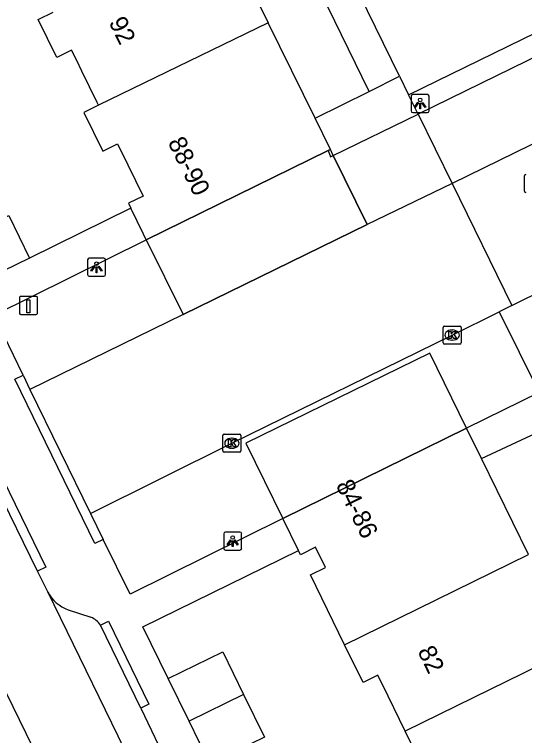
# Model space of a CAD drawing. Extents: x 160457 to 162082, y 388340 to 389736.
# Drawn here: x 160914.53 to 160942.82, y 388812.73 to 388852.76 of the extents above; entities that cross this region are included whole.
import ezdxf

# ---------------------------------------------------------------- set-up
doc = ezdxf.new("R2010")
doc.units = 0
for name, color, linetype in [('IMGEO_Kolk', 7, 'Continuous'), ('IMGEO_Laadpaal', 7, 'Continuous'), ('IMGEO_Lichtpunt', 7, 'Continuous'), ('IMGEO_Pand', 7, 'Continuous'), ('IMGEO_Pand_nummerreeks', 7, 'Continuous'), ('IMGEO_Pand_overbouw', 7, 'Continuous'), ('IMGEO_Parkeervlak_open', 7, 'Continuous'), ('IMGEO_Rijbaan_lokaal_gesloten', 7, 'Continuous'), ('IMGEO_Rijbaan_lokaal_open', 7, 'Continuous'), ('IMGEO_Rioolput', 7, 'Continuous'), ('IMGEO_Voetpad_open', 7, 'Continuous')]:
    doc.layers.add(name, color=color, linetype=linetype)

msp = doc.modelspace()

# ---------------------------------------------------------------- linework, layer by layer
at = {"layer": 'IMGEO_Kolk'}
for p, q in [((160938.309, 388834.536), (160938.309, 388835.388)), ((160938.384, 388835.462), (160939.236, 388835.462)), ((160938.797, 388835.242), (160938.822, 388835.242)), ((160939.31, 388835.388), (160939.31, 388834.536)), ((160939.236, 388834.462), (160938.384, 388834.462)), ((160938.82, 388834.682), (160938.795, 388834.682)), ((160926.092, 388828.528), (160926.092, 388829.38)), ((160926.167, 388829.454), (160927.019, 388829.454)), ((160926.58, 388829.234), (160926.605, 388829.234)), ((160927.093, 388829.38), (160927.093, 388828.528)), ((160927.019, 388828.454), (160926.167, 388828.454)), ((160926.603, 388828.674), (160926.578, 388828.674))]:
    msp.add_line(p, q, dxfattribs=at)
for points in [[(160938.309, 388834.536), (160938.309, 388835.388)], [(160938.384, 388835.462), (160939.236, 388835.462)], [(160938.63, 388835.162), (160938.753, 388835.162), (160938.753, 388835.011), (160938.883, 388835.162), (160939.047, 388835.162), (160938.901, 388835.011), (160939.054, 388834.762), (160938.902, 388834.762), (160938.817, 388834.926), (160938.753, 388834.859), (160938.753, 388834.762), (160938.63, 388834.762), (160938.63, 388835.162)], [(160939.31, 388835.388), (160939.31, 388834.536)], [(160939.236, 388834.462), (160938.384, 388834.462)], [(160926.092, 388828.528), (160926.092, 388829.38)], [(160926.167, 388829.454), (160927.019, 388829.454)], [(160926.413, 388829.154), (160926.536, 388829.154), (160926.536, 388829.003), (160926.666, 388829.154), (160926.83, 388829.154), (160926.684, 388829.003), (160926.837, 388828.754), (160926.685, 388828.754), (160926.6, 388828.918), (160926.536, 388828.851), (160926.536, 388828.754), (160926.413, 388828.754), (160926.413, 388829.154)], [(160927.093, 388829.38), (160927.093, 388828.528)], [(160927.019, 388828.454), (160926.167, 388828.454)]]:
    msp.add_lwpolyline(points, dxfattribs=at)
for centre, start, end in [((160938.386, 388835.386), 91.552, 178.448), ((160938.386, 388835.386), 91.552, 178.448), ((160939.234, 388835.386), 1.552, 88.448), ((160939.234, 388835.386), 1.552, 88.448), ((160938.386, 388834.538), 181.552, 268.448), ((160938.386, 388834.538), 181.552, 268.448), ((160939.234, 388834.538), 271.552, 358.448), ((160939.234, 388834.538), 271.552, 358.448), ((160926.169, 388829.378), 91.552, 178.448), ((160926.169, 388829.378), 91.552, 178.448), ((160927.017, 388829.378), 1.552, 88.448), ((160927.017, 388829.378), 1.552, 88.448), ((160926.169, 388828.53), 181.552, 268.448), ((160926.169, 388828.53), 181.552, 268.448), ((160927.017, 388828.53), 271.552, 358.448), ((160927.017, 388828.53), 271.552, 358.448)]:
    msp.add_arc(centre, 0.0765, start, end, dxfattribs=at)
for centre, major_axis, ratio, start_param, end_param in [((160938.796, 388834.962), (-0.387, 0.002), 0.722429, 4.712389, 7.853982), ((160938.821, 388834.962), (-0.39, 0.002), 0.717154, 1.570796, 4.712389), ((160926.579, 388828.954), (-0.387, 0.002), 0.722429, 4.712389, 7.853982), ((160926.604, 388828.954), (-0.39, 0.002), 0.717154, 1.570796, 4.712389)]:
    msp.add_ellipse(centre, major_axis=major_axis, ratio=ratio, start_param=start_param, end_param=end_param, dxfattribs=at)
at = {"layer": 'IMGEO_Laadpaal'}
for p, q in [((160914.812, 388837.025), (160914.812, 388836.184)), ((160914.812, 388837.025), (160914.812, 388836.184)), ((160915.728, 388837.109), (160914.887, 388837.109)), ((160915.728, 388837.109), (160914.887, 388837.109)), ((160915.812, 388836.193), (160915.812, 388837.034)), ((160915.812, 388836.193), (160915.812, 388837.034)), ((160914.896, 388836.109), (160915.737, 388836.109)), ((160914.896, 388836.109), (160915.737, 388836.109))]:
    msp.add_line(p, q, dxfattribs=at)
msp.add_lwpolyline([(160915.227, 388836.922), (160915.387, 388836.922), (160915.387, 388836.189), (160915.227, 388836.189), (160915.227, 388836.922)], dxfattribs=at)
for centre, start, end in [((160914.89, 388837.031), 92.4484, 184.2845), ((160914.89, 388837.031), 92.4484, 184.2845), ((160915.734, 388837.031), 2.4484, 94.2845), ((160915.734, 388837.031), 2.4484, 94.2845), ((160914.89, 388836.187), 182.4484, 274.2845), ((160914.89, 388836.187), 182.4484, 274.2845), ((160915.734, 388836.187), 272.4484, 4.2845), ((160915.734, 388836.187), 272.4484, 4.2845)]:
    msp.add_arc(centre, 0.0779, start, end, dxfattribs=at)
at = {"layer": 'IMGEO_Lichtpunt'}
for p, q in [((160936.535, 388848.217), (160936.535, 388847.41)), ((160936.535, 388848.217), (160936.535, 388847.41)), ((160937.437, 388848.312), (160936.629, 388848.312)), ((160937.437, 388848.312), (160936.629, 388848.312)), ((160937.531, 388847.41), (160937.531, 388848.217)), ((160937.531, 388847.41), (160937.531, 388848.217)), ((160936.629, 388847.316), (160937.437, 388847.316)), ((160936.629, 388847.316), (160937.437, 388847.316)), ((160919.489, 388839.224), (160918.681, 388839.224)), ((160919.489, 388839.224), (160918.681, 388839.224)), ((160918.587, 388839.129), (160918.587, 388838.322)), ((160918.587, 388839.129), (160918.587, 388838.322)), ((160919.583, 388838.322), (160919.583, 388839.129)), ((160919.583, 388838.322), (160919.583, 388839.129)), ((160918.681, 388838.228), (160919.489, 388838.228)), ((160918.681, 388838.228), (160919.489, 388838.228)), ((160927.04, 388824.021), (160926.232, 388824.021)), ((160927.04, 388824.021), (160926.232, 388824.021)), ((160926.138, 388823.926), (160926.138, 388823.119)), ((160926.138, 388823.926), (160926.138, 388823.119)), ((160927.134, 388823.119), (160927.134, 388823.926)), ((160927.134, 388823.119), (160927.134, 388823.926)), ((160926.232, 388823.025), (160927.04, 388823.025)), ((160926.232, 388823.025), (160927.04, 388823.025))]:
    msp.add_line(p, q, dxfattribs=at)
for points in [[(160936.909, 388847.881), (160936.948, 388847.853), (160936.76, 388847.591), (160936.722, 388847.618), (160936.909, 388847.881)], [(160937.011, 388847.833), (160937.058, 388847.833), (160937.058, 388847.511), (160937.011, 388847.511), (160937.011, 388847.833)], [(160937.121, 388847.853), (160937.159, 388847.88), (160937.346, 388847.618), (160937.307, 388847.59), (160937.121, 388847.853)], [(160918.961, 388838.793), (160919, 388838.765), (160918.812, 388838.503), (160918.774, 388838.53), (160918.961, 388838.793)], [(160919.173, 388838.765), (160919.211, 388838.792), (160919.398, 388838.53), (160919.359, 388838.502), (160919.173, 388838.765)], [(160919.063, 388838.745), (160919.11, 388838.745), (160919.11, 388838.423), (160919.063, 388838.423), (160919.063, 388838.745)], [(160926.512, 388823.59), (160926.551, 388823.562), (160926.363, 388823.3), (160926.325, 388823.327), (160926.512, 388823.59)], [(160926.614, 388823.542), (160926.661, 388823.542), (160926.661, 388823.22), (160926.614, 388823.22), (160926.614, 388823.542)], [(160926.724, 388823.562), (160926.762, 388823.589), (160926.949, 388823.327), (160926.91, 388823.299), (160926.724, 388823.562)]]:
    msp.add_lwpolyline(points, dxfattribs=at)
for centre in [(160937.034, 388848.015), (160919.086, 388838.927), (160926.637, 388823.724)]:
    msp.add_circle(centre, 0.0994, dxfattribs=at)
for centre, start, end in [((160936.629, 388848.217), 90, 180), ((160936.629, 388848.217), 90, 180), ((160937.437, 388848.217), 0, 90), ((160937.437, 388848.217), 0, 90), ((160936.629, 388847.41), 180, 270), ((160936.629, 388847.41), 180, 270), ((160937.437, 388847.41), 270, 0), ((160937.437, 388847.41), 270, 360), ((160918.681, 388839.129), 90, 180), ((160918.681, 388839.129), 90, 180), ((160919.489, 388839.129), 0, 90), ((160919.489, 388839.129), 0, 90), ((160918.681, 388838.322), 180, 270), ((160918.681, 388838.322), 180, 270), ((160919.489, 388838.322), 270, 0), ((160919.489, 388838.322), 270, 360), ((160926.232, 388823.926), 90, 180), ((160926.232, 388823.926), 90, 180), ((160927.04, 388823.926), 0, 90), ((160927.04, 388823.926), 0, 90), ((160926.232, 388823.119), 180, 270), ((160926.232, 388823.119), 180, 270), ((160927.04, 388823.119), 270, 0), ((160927.04, 388823.119), 270, 360)]:
    msp.add_arc(centre, 0.0946, start, end, dxfattribs=at)
at = {"layer": 'IMGEO_Pand'}
for points in [[(160935.895, 388849.326), (160912.86, 388896.392)], [(160926.062, 388857.485), (160928.611, 388852.291)], [(160919.199, 388847.714), (160919.121, 388847.874), (160918.273, 388849.61), (160917.988, 388850.194), (160917.702, 388850.778), (160916.875, 388850.374), (160915.85, 388852.474), (160916.676, 388852.879)], [(160936.395, 388848.304), (160945.056, 388852.538)], [(160928.611, 388852.291), (160919.199, 388847.714)], [(160931.211, 388846.994), (160928.611, 388852.291)], [(160935.895, 388849.326), (160936.395, 388848.304)], [(160919.199, 388847.714), (160918.372, 388847.312), (160919.429, 388845.169), (160920.254, 388845.576), (160920.83, 388844.406), (160921.679, 388842.68), (160920.854, 388842.274), (160920.989, 388841.998)], [(160931.937, 388845.204), (160932.059, 388845.253), (160931.211, 388846.994)], [(160921.836, 388840.253), (160931.937, 388845.204)], [(160921.836, 388840.253), (160921.69, 388840.571), (160920.989, 388841.998)], [(160911.194, 388840.13), (160914.215, 388841.6), (160915.367, 388839.233)], [(160915.367, 388839.233), (160912.346, 388837.762), (160911.194, 388840.13)], [(160939.61, 388829.793), (160929.409, 388824.776)], [(160940.441, 388828.108), (160939.61, 388829.793)], [(160943.047, 388822.78), (160940.441, 388828.108)], [(160930.286, 388823.008), (160929.409, 388824.776)], [(160932.846, 388817.767), (160930.949, 388821.65), (160931.781, 388822.058), (160931.23, 388823.177), (160930.405, 388822.768), (160930.286, 388823.008)], [(160932.846, 388817.767), (160943.047, 388822.78)], [(160936.205, 388812.975), (160935.263, 388814.91), (160934.695, 388816.076), (160933.869, 388815.672), (160932.846, 388817.767)], [(160945.587, 388817.586), (160936.205, 388812.975)], [(160923.057, 388815.898), (160926.084, 388817.378), (160927.241, 388815.013)], [(160924.217, 388813.526), (160923.057, 388815.898)], [(160927.241, 388815.013), (160924.217, 388813.526)], [(160927.241, 388815.013), (160928.4, 388812.643), (160925.373, 388811.162)], [(160925.373, 388811.162), (160924.217, 388813.526)], [(160937.905, 388807.39), (160936.029, 388811.235), (160936.856, 388811.639), (160936.205, 388812.975)]]:
    msp.add_lwpolyline(points, dxfattribs=at)
at = {"layer": 'IMGEO_Pand_overbouw'}
for points in [[(160921.836, 388840.253), (160923.89, 388836.097), (160934.087, 388841.092), (160932.217, 388844.929), (160932.059, 388845.253), (160931.937, 388845.204)], [(160929.409, 388824.776), (160939.61, 388829.793), (160937.578, 388833.957), (160927.367, 388828.96)]]:
    msp.add_lwpolyline(points, close=True, dxfattribs=at)
at = {"layer": 'IMGEO_Parkeervlak_open'}
for points in [[(160936.92, 388847.231), (160938.807, 388843.376)], [(160932.217, 388844.929), (160934.087, 388841.092)], [(160921.836, 388840.253), (160923.89, 388836.097)], [(160941.424, 388836.258), (160943.632, 388831.78)], [(160939.61, 388829.793), (160937.578, 388833.957), (160927.367, 388828.96), (160929.409, 388824.776)]]:
    msp.add_lwpolyline(points, dxfattribs=at)
at = {"layer": 'IMGEO_Rijbaan_lokaal_gesloten'}
for points in [[(160882.647, 388879.267), (160885.54, 388873.4), (160892.253, 388859.641), (160900.787, 388842.277), (160909.404, 388824.657), (160917.312, 388808.452), (160924.513, 388793.746), (160925.346, 388792.037)], [(160915.819, 388821.851), (160913.485, 388826.593), (160911.402, 388830.898)], [(160916.384, 388820.712), (160915.819, 388821.851)], [(160929.884, 388792.936), (160921.364, 388810.487), (160916.384, 388820.712)]]:
    msp.add_lwpolyline(points, dxfattribs=at)
at = {"layer": 'IMGEO_Rijbaan_lokaal_open'}
for points in [[(160947.467, 388847.617), (160938.807, 388843.376)], [(160938.807, 388843.376), (160934.087, 388841.092)], [(160938.807, 388843.376), (160942.121, 388836.604)], [(160934.087, 388841.092), (160923.89, 388836.097)], [(160942.121, 388836.604), (160945.885, 388838.47), (160946.08, 388837.986)], [(160942.121, 388836.604), (160941.424, 388836.258)], [(160923.89, 388836.097), (160915.39, 388831.945)], [(160918.742, 388825.059), (160926.592, 388828.954), (160938.81, 388834.962), (160941.424, 388836.258)], [(160915.39, 388831.945), (160918.742, 388825.059)]]:
    msp.add_lwpolyline(points, dxfattribs=at)
at = {"layer": 'IMGEO_Rioolput'}
msp.add_line((160942.823, 388842.945), (160942.823, 388843.797), dxfattribs=at)
msp.add_lwpolyline([(160942.823, 388842.945), (160942.823, 388843.797)], dxfattribs=at)
for centre, start, end in [((160942.9, 388843.795), 91.552, 178.448), ((160942.9, 388843.795), 91.552, 178.448), ((160942.9, 388842.947), 181.552, 268.448), ((160942.9, 388842.947), 181.552, 268.448)]:
    msp.add_arc(centre, 0.0765, start, end, dxfattribs=at)
at = {"layer": 'IMGEO_Voetpad_open'}
for points in [[(160934.213, 388848.489), (160931.912, 388853.181), (160931.141, 388854.754), (160927.733, 388861.671), (160924.126, 388869.078), (160923.641, 388870.07), (160913.523, 388890.752), (160911.106, 388895.713)], [(160945.58, 388851.469), (160936.92, 388847.231)], [(160934.213, 388848.489), (160935.895, 388849.326)], [(160931.211, 388846.994), (160934.213, 388848.489)], [(160936.92, 388847.231), (160936.395, 388848.304)], [(160932.217, 388844.929), (160936.92, 388847.231)], [(160931.937, 388845.204), (160932.069, 388844.856), (160932.217, 388844.929)], [(160920.989, 388841.998), (160915.367, 388839.233)], [(160915.008, 388832.729), (160913.382, 388836.064), (160921.836, 388840.253)], [(160919.454, 388823.611), (160919, 388823.391), (160914.559, 388832.511), (160915.008, 388832.729)], [(160915.008, 388832.729), (160915.39, 388831.945)], [(160943.632, 388831.78), (160939.61, 388829.793)], [(160911.402, 388830.898), (160911.851, 388831.117), (160916.268, 388822.07), (160915.819, 388821.851)], [(160940.441, 388828.108), (160943.478, 388829.542), (160961.484, 388792.734)], [(160918.742, 388825.059), (160919.454, 388823.611)], [(160929.409, 388824.776), (160920.946, 388820.577), (160919.454, 388823.611)], [(160923.057, 388815.898), (160921.651, 388818.772), (160930.286, 388823.008)], [(160917.519, 388819.705), (160918.773, 388819.291)], [(160919.298, 388818.855), (160919.747, 388819.073), (160921.99, 388814.465), (160921.541, 388814.247)], [(160921.541, 388814.247), (160919.298, 388818.855)], [(160921.541, 388814.247), (160923.109, 388810.954)]]:
    msp.add_lwpolyline(points, dxfattribs=at)
for centre, radius, start, end in [((160918.206, 388821.622), 2.036, 206.5439, 250.2957), ((160918.386, 388818.291), 1.072, 31.7292, 68.8531)]:
    msp.add_arc(centre, radius, start, end, dxfattribs=at)

# ---------------------------------------------------------------- texts
at = {"layer": 'IMGEO_Pand_nummerreeks'}
for s, rotation, p in [('92', 296.0866, (160919.745, 388852.332)), ('88-90', 296.2126, (160923.019, 388845.663)), ('84-86', 296.2158, (160932.337, 388826.636)), ('82', 296.0363, (160936.869, 388817.413))]:
    msp.add_text(s, height=1, rotation=rotation, dxfattribs=at).set_placement(p)

doc.saveas('drawing.dxf')
